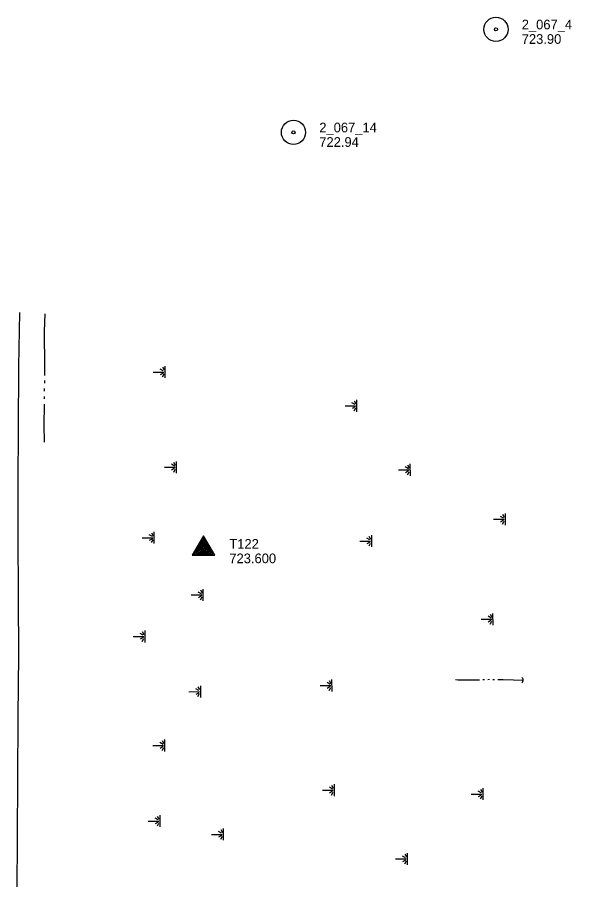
# Model space of a CAD drawing. Extents: x 588843 to 2552415, y 180129 to 269402.
# Drawn here: x 604542 to 604886, y 184019 to 184554 of the extents above; entities that cross this region are included whole.
import ezdxf

# ---------------------------------------------------------------- set-up
doc = ezdxf.new("R2010")
doc.units = 0
for name, color, linetype in [('E_DRN', 7, 'Continuous'), ('E_DTM_SpotElev', 7, 'Continuous'), ('E_MAP_ContoursInter', 7, 'Continuous'), ('E_MAP_SpotElev', 7, 'Continuous'), ('E_RDWY', 7, 'Continuous'), ('E_WTR_P', 7, 'Continuous'), ('E_WTR_Wetland', 7, 'Continuous'), ('P_MARK', 7, 'Continuous')]:
    doc.layers.add(name, color=color, linetype=linetype)

# ---------------------------------------------------------------- blocks, each defined once
blk = doc.blocks.new('TP')
at = {"layer": 'P_MARK'}
for points in [[(22.7, -13.3), (0, 26), (-23.2, -13.3)], [(19, -11.2), (0, 21.8), (-19.5, -11.2)], [(15.8, -9.1), (0, 18.1), (-15.8, -9.1)], [(12.2, -7), (0, 13.9), (-12.2, -7)], [(8.6, -4.9), (0, 9.7), (-8.5, -4.9)], [(4.9, -2.8), (0, 5.6), (-4.9, -2.8)], [(1.2, -0.7), (0, 1.4), (-1.2, -0.7)]]:
    blk.add_lwpolyline(points, close=True, dxfattribs=at)
blk = doc.blocks.new('PP')
at = {"layer": 'E_MAP_SpotElev'}
for radius in [24.6, 3.15]:
    blk.add_circle((0, 0), radius, dxfattribs=at)
blk = doc.blocks.new('MAR_2')
at = {"layer": 'E_WTR_Wetland'}
for p, q in [((-0.1, 48.7), (-0.1, 5.3)), ((-24, 0), (23.7, 0)), ((-20, 11.5), (-8.1, 4.8)), ((-4.5, 7.8), (-11.6, 20.2)), ((4.6, 7.8), (11.7, 20.2)), ((20, 11.5), (8.1, 4.8))]:
    blk.add_line(p, q, dxfattribs=at)
blk = doc.blocks.new('CULV2_3')
at = {"layer": 'E_DRN'}
blk.add_arc((65, 48), 80.7, 216.8699, 323.1301, dxfattribs=at)

msp = doc.modelspace()

# ---------------------------------------------------------------- linework, layer by layer
at = {"layer": 'E_RDWY'}
msp.add_lwpolyline([(604541.73, 184011.33), (604541.86, 184046.05), (604542.11, 184081.16), (604542.22, 184120.5), (604542.66, 184158.36), (604542.54, 184194.17), (604542.37, 184233.92), (604542.29, 184265.5), (604542.48, 184298.74), (604542.76, 184337.59), (604543.35, 184371.2)], dxfattribs=at)
at = {"layer": 'E_WTR_P'}
for points in [[(604558.81, 184370.38), (604558.42, 184359.33), (604558.38, 184355.71)], [(604558.38, 184355.71), (604558.34, 184351.46), (604558.53, 184345.55), (604558.7, 184333.54), (604558.66, 184332.1)], [(604558.59, 184328.84), (604558.55, 184327.21)], [(604558.49, 184323.96), (604558.48, 184322.33)], [(604558.45, 184319.07), (604558.43, 184317.44)], [(604558.4, 184314.18), (604558.4, 184313.88), (604558.25, 184301.39), (604558.37, 184290.57)], [(604828.41, 184142.96), (604824.8, 184142.92), (604822.35, 184142.82), (604820.1, 184142.9), (604817.85, 184142.89), (604815.21, 184142.99), (604813.45, 184143.06)], [(604831.51, 184143.08), (604830.48, 184143.03)], [(604834.61, 184143.21), (604833.58, 184143.17)], [(604837.71, 184143.11), (604837.54, 184143.12), (604836.68, 184143.15)], [(604854.76, 184142.75), (604849.58, 184142.85), (604843.12, 184143), (604839.78, 184143.07)]]:
    msp.add_lwpolyline(points, dxfattribs=at)

# ---------------------------------------------------------------- block references
at = {"layer": 'E_DRN', "xscale": 0.02594327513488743, "yscale": 0.025943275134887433, "rotation": 94.51064923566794}
msp.add_blockref('CULV2_3', (604854.8, 184141.28), dxfattribs=at)
at = {"layer": 'E_MAP_ContoursInter', "xscale": 0.3048006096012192, "yscale": 0.3048006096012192}
msp.add_blockref('TP', (604657.25, 184224.5), dxfattribs=at)
msp.add_blockref('TP', (604657.25, 184224.5), dxfattribs=at)
at = {"layer": 'E_MAP_SpotElev', "xscale": 0.3048006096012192, "yscale": 0.3048006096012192}
for p in [(604838.59, 184546.91), (604838.59, 184546.91), (604713.03, 184482.97), (604713.03, 184482.97)]:
    msp.add_blockref('PP', p, dxfattribs=at)
at = {"layer": 'E_WTR_Wetland', "xscale": 0.1524003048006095, "yscale": 0.15240030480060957, "rotation": 90.31110859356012}
for p in [(604633.48, 184334.21), (604752.4, 184313.22), (604640.48, 184275.12), (604785.48, 184273.48), (604844.45, 184242.81), (604626.69, 184231.34), (604761.62, 184229.26), (604657.09, 184195.84), (604836.78, 184180.75), (604621.02, 184170.03), (604655.52, 184135.78), (604736.91, 184139.6), (604633.32, 184102.35), (604738.44, 184074.62), (604830.69, 184072.19), (604630.33, 184055.44), (604669.67, 184047.19), (604783.78, 184031.93)]:
    msp.add_blockref('MAR_2', p, dxfattribs=at)

# ---------------------------------------------------------------- texts
at = {"layer": 'E_DTM_SpotElev'}
for s, p in [('2_067_4', (604854.59, 184546.91)), ('2_067_4', (604854.59, 184546.91)), ('723.90', (604854.59, 184537.91)), ('723.90', (604854.59, 184537.91)), ('2_067_14', (604729.03, 184482.97)), ('2_067_14', (604729.03, 184482.97)), ('722.94', (604729.03, 184473.97)), ('722.94', (604729.03, 184473.97))]:
    msp.add_text(s, height=6, dxfattribs=at).set_placement(p)
at = {"layer": 'E_MAP_ContoursInter'}
for s, p in [('T122', (604673.25, 184224.5)), ('T122', (604673.25, 184224.5)), ('723.600', (604673.25, 184215.5)), ('723.600', (604673.25, 184215.5))]:
    msp.add_text(s, height=6, dxfattribs=at).set_placement(p)

doc.saveas('drawing.dxf')
